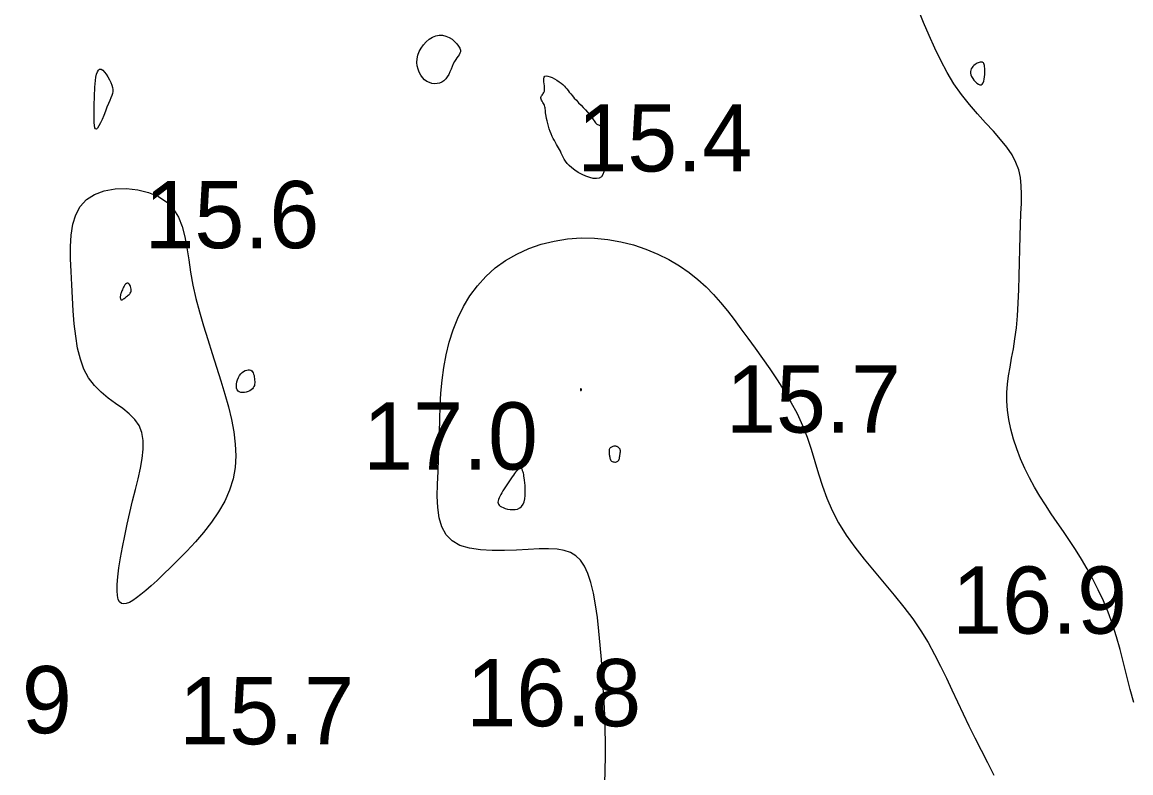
# Model space of a CAD drawing. Extents: x 3040093 to 3056816, y 408076 to 509144.
# Drawn here: x 3046301 to 3046383.5, y 435293.6 to 435349.4 of the extents above; entities that cross this region are included whole.
import ezdxf

# ---------------------------------------------------------------- set-up
doc = ezdxf.new("R2010")
doc.units = 0
doc.layers.add('V-CHAN-CONT-EL17', color=7, linetype='Continuous')
doc.layers.add('V-TOPO-SOUN-0610', color=7, linetype='Continuous')

msp = doc.modelspace()

# ---------------------------------------------------------------- linework, layer by layer
at = {"layer": 'V-CHAN-CONT-EL17'}
for points in [[(3046383.685, 435298.801), (3046383.403, 435299.772), (3046383.149, 435300.762), (3046382.907, 435301.758), (3046382.661, 435302.744), (3046382.396, 435303.705), (3046382.1, 435304.63), (3046381.771, 435305.519), (3046381.415, 435306.372), (3046381.034, 435307.192), (3046380.632, 435307.982), (3046380.213, 435308.743), (3046379.78, 435309.476), (3046379.336, 435310.186), (3046378.886, 435310.873), (3046378.433, 435311.543), (3046377.982, 435312.201), (3046377.537, 435312.854), (3046377.104, 435313.507), (3046376.685, 435314.165), (3046376.287, 435314.834), (3046375.912, 435315.52), (3046375.567, 435316.226), (3046375.253, 435316.948), (3046374.974, 435317.678), (3046374.734, 435318.411), (3046374.536, 435319.139), (3046374.384, 435319.856), (3046374.28, 435320.554), (3046374.228, 435321.228), (3046374.23, 435321.873), (3046374.277, 435322.501), (3046374.359, 435323.125), (3046374.465, 435323.76), (3046374.587, 435324.419), (3046374.714, 435325.118), (3046374.834, 435325.869), (3046374.94, 435326.686), (3046375.021, 435327.579), (3046375.082, 435328.533), (3046375.126, 435329.527), (3046375.157, 435330.54), (3046375.18, 435331.554), (3046375.2, 435332.546), (3046375.222, 435333.497), (3046375.248, 435334.386), (3046375.282, 435335.199), (3046375.312, 435335.941), (3046375.324, 435336.624), (3046375.304, 435337.26), (3046375.237, 435337.859), (3046375.11, 435338.434), (3046374.909, 435338.995), (3046374.619, 435339.554), (3046374.233, 435340.121), (3046373.763, 435340.704), (3046373.23, 435341.307), (3046372.652, 435341.937), (3046372.05, 435342.599), (3046371.442, 435343.299), (3046370.849, 435344.043), (3046370.29, 435344.836), (3046369.778, 435345.681), (3046369.309, 435346.571), (3046368.869, 435347.497), (3046368.45, 435348.448), (3046368.038, 435349.416), (3046367.623, 435350.391)], [(3046344.312, 435292.759), (3046344.353, 435293.782), (3046344.37, 435294.799), (3046344.368, 435295.812), (3046344.348, 435296.826), (3046344.312, 435297.843), (3046344.264, 435298.867), (3046344.204, 435299.901), (3046344.136, 435300.95), (3046344.061, 435302.012), (3046343.976, 435303.073), (3046343.878, 435304.116), (3046343.763, 435305.121), (3046343.628, 435306.071), (3046343.469, 435306.947), (3046343.283, 435307.731), (3046343.066, 435308.405), (3046342.814, 435308.955), (3046342.519, 435309.39), (3046342.175, 435309.72), (3046341.772, 435309.959), (3046341.304, 435310.118), (3046340.762, 435310.209), (3046340.138, 435310.245), (3046339.426, 435310.238), (3046338.623, 435310.201), (3046337.755, 435310.154), (3046336.853, 435310.118), (3046335.949, 435310.113), (3046335.075, 435310.161), (3046334.263, 435310.282), (3046333.545, 435310.498), (3046332.951, 435310.829), (3046332.506, 435311.289), (3046332.196, 435311.87), (3046331.999, 435312.554), (3046331.893, 435313.325), (3046331.858, 435314.168), (3046331.871, 435315.066), (3046331.91, 435316.002), (3046331.954, 435316.961), (3046331.986, 435317.929), (3046332.01, 435318.901), (3046332.036, 435319.874), (3046332.072, 435320.847), (3046332.129, 435321.817), (3046332.216, 435322.781), (3046332.341, 435323.737), (3046332.514, 435324.684), (3046332.744, 435325.617), (3046333.034, 435326.529), (3046333.386, 435327.414), (3046333.802, 435328.263), (3046334.285, 435329.068), (3046334.838, 435329.822), (3046335.461, 435330.517), (3046336.159, 435331.145), (3046336.93, 435331.699), (3046337.766, 435332.178), (3046338.657, 435332.578), (3046339.591, 435332.9), (3046340.559, 435333.141), (3046341.548, 435333.3), (3046342.548, 435333.375), (3046343.548, 435333.365), (3046344.539, 435333.27), (3046345.512, 435333.096), (3046346.46, 435332.85), (3046347.377, 435332.54), (3046348.256, 435332.174), (3046349.089, 435331.759), (3046349.869, 435331.302), (3046350.59, 435330.811), (3046351.248, 435330.292), (3046351.851, 435329.746), (3046352.41, 435329.174), (3046352.937, 435328.575), (3046353.444, 435327.949), (3046353.942, 435327.296), (3046354.442, 435326.616), (3046354.957, 435325.909), (3046355.494, 435325.175), (3046356.045, 435324.416), (3046356.599, 435323.633), (3046357.146, 435322.829), (3046357.673, 435322.004), (3046358.17, 435321.162), (3046358.625, 435320.303), (3046359.027, 435319.429), (3046359.371, 435318.543), (3046359.671, 435317.646), (3046359.948, 435316.741), (3046360.223, 435315.83), (3046360.516, 435314.916), (3046360.847, 435314), (3046361.239, 435313.084), (3046361.71, 435312.172), (3046362.274, 435311.265), (3046362.918, 435310.362), (3046363.619, 435309.464), (3046364.356, 435308.57), (3046365.107, 435307.68), (3046365.851, 435306.793), (3046366.566, 435305.908), (3046367.23, 435305.026), (3046367.828, 435304.146), (3046368.366, 435303.267), (3046368.855, 435302.388), (3046369.306, 435301.508), (3046369.732, 435300.628), (3046370.144, 435299.746), (3046370.552, 435298.861), (3046370.97, 435297.972), (3046371.405, 435297.079), (3046371.856, 435296.18), (3046372.319, 435295.27), (3046372.788, 435294.348), (3046373.26, 435293.411)]]:
    msp.add_lwpolyline(points, dxfattribs=at)
for points in [[(3046330.518, 435347.235), (3046330.658, 435347.498), (3046330.83, 435347.746), (3046331.03, 435347.97), (3046331.252, 435348.162), (3046331.491, 435348.315), (3046331.741, 435348.421), (3046331.995, 435348.471), (3046332.249, 435348.46), (3046332.497, 435348.396), (3046332.733, 435348.29), (3046332.951, 435348.153), (3046333.145, 435347.993), (3046333.31, 435347.824), (3046333.439, 435347.654), (3046333.527, 435347.494), (3046333.57, 435347.353), (3046333.572, 435347.228), (3046333.542, 435347.112), (3046333.485, 435347.001), (3046333.408, 435346.889), (3046333.319, 435346.77), (3046333.225, 435346.639), (3046333.131, 435346.49), (3046333.044, 435346.32), (3046332.961, 435346.133), (3046332.879, 435345.938), (3046332.794, 435345.74), (3046332.702, 435345.547), (3046332.6, 435345.366), (3046332.484, 435345.204), (3046332.35, 435345.068), (3046332.196, 435344.963), (3046332.025, 435344.892), (3046331.842, 435344.853), (3046331.652, 435344.848), (3046331.459, 435344.874), (3046331.269, 435344.934), (3046331.085, 435345.025), (3046330.913, 435345.15), (3046330.757, 435345.305), (3046330.621, 435345.489), (3046330.508, 435345.697), (3046330.422, 435345.926), (3046330.367, 435346.171), (3046330.345, 435346.429), (3046330.361, 435346.695), (3046330.418, 435346.965)], [(3046372.405, 435344.825), (3046372.466, 435344.92), (3046372.512, 435345.048), (3046372.545, 435345.2), (3046372.567, 435345.366), (3046372.58, 435345.538), (3046372.585, 435345.706), (3046372.585, 435345.861), (3046372.581, 435345.996), (3046372.573, 435346.112), (3046372.56, 435346.208), (3046372.542, 435346.286), (3046372.519, 435346.349), (3046372.489, 435346.396), (3046372.453, 435346.43), (3046372.409, 435346.453), (3046372.358, 435346.464), (3046372.3, 435346.465), (3046372.236, 435346.456), (3046372.167, 435346.438), (3046372.094, 435346.41), (3046372.018, 435346.372), (3046371.94, 435346.326), (3046371.862, 435346.272), (3046371.783, 435346.209), (3046371.709, 435346.137), (3046371.642, 435346.057), (3046371.586, 435345.967), (3046371.545, 435345.869), (3046371.524, 435345.76), (3046371.524, 435345.642), (3046371.552, 435345.514), (3046371.607, 435345.377), (3046371.687, 435345.237), (3046371.784, 435345.103), (3046371.894, 435344.98), (3046372.009, 435344.879), (3046372.123, 435344.805), (3046372.231, 435344.767), (3046372.327, 435344.772)], [(3046306.335, 435343.16), (3046306.337, 435343.342), (3046306.339, 435343.506), (3046306.341, 435343.66), (3046306.344, 435343.813), (3046306.349, 435343.974), (3046306.356, 435344.15), (3046306.366, 435344.351), (3046306.38, 435344.582), (3046306.399, 435344.831), (3046306.426, 435345.084), (3046306.462, 435345.329), (3046306.509, 435345.55), (3046306.569, 435345.733), (3046306.644, 435345.865), (3046306.736, 435345.931), (3046306.845, 435345.922), (3046306.966, 435345.846), (3046307.095, 435345.717), (3046307.224, 435345.548), (3046307.349, 435345.353), (3046307.463, 435345.145), (3046307.561, 435344.936), (3046307.637, 435344.741), (3046307.685, 435344.569), (3046307.707, 435344.415), (3046307.705, 435344.27), (3046307.68, 435344.125), (3046307.634, 435343.971), (3046307.569, 435343.8), (3046307.487, 435343.603), (3046307.39, 435343.37), (3046307.279, 435343.098), (3046307.16, 435342.8), (3046307.036, 435342.494), (3046306.911, 435342.197), (3046306.79, 435341.928), (3046306.677, 435341.705), (3046306.576, 435341.545), (3046306.492, 435341.466), (3046306.428, 435341.481), (3046306.383, 435341.578), (3046306.352, 435341.741), (3046306.335, 435341.952), (3046306.327, 435342.196), (3046306.325, 435342.455), (3046306.328, 435342.713), (3046306.332, 435342.952)], [(3046339.574, 435343.894), (3046339.606, 435343.948), (3046339.649, 435344.003), (3046339.697, 435344.061), (3046339.745, 435344.127), (3046339.789, 435344.204), (3046339.822, 435344.296), (3046339.839, 435344.407), (3046339.837, 435344.539), (3046339.822, 435344.685), (3046339.8, 435344.838), (3046339.78, 435344.988), (3046339.77, 435345.129), (3046339.775, 435345.252), (3046339.805, 435345.348), (3046339.866, 435345.41), (3046339.963, 435345.431), (3046340.092, 435345.416), (3046340.243, 435345.37), (3046340.41, 435345.3), (3046340.585, 435345.21), (3046340.758, 435345.107), (3046340.924, 435344.997), (3046341.073, 435344.886), (3046341.2, 435344.779), (3046341.308, 435344.673), (3046341.405, 435344.568), (3046341.494, 435344.459), (3046341.583, 435344.345), (3046341.676, 435344.223), (3046341.781, 435344.091), (3046341.903, 435343.946), (3046342.045, 435343.786), (3046342.204, 435343.615), (3046342.373, 435343.436), (3046342.548, 435343.254), (3046342.721, 435343.072), (3046342.888, 435342.895), (3046343.042, 435342.726), (3046343.176, 435342.569), (3046343.288, 435342.428), (3046343.38, 435342.302), (3046343.454, 435342.192), (3046343.516, 435342.096), (3046343.57, 435342.013), (3046343.62, 435341.944), (3046343.669, 435341.888), (3046343.723, 435341.844), (3046343.783, 435341.81), (3046343.848, 435341.782), (3046343.917, 435341.754), (3046343.986, 435341.722), (3046344.054, 435341.678), (3046344.116, 435341.619), (3046344.172, 435341.538), (3046344.218, 435341.43), (3046344.254, 435341.291), (3046344.279, 435341.122), (3046344.296, 435340.927), (3046344.306, 435340.708), (3046344.312, 435340.468), (3046344.316, 435340.211), (3046344.319, 435339.938), (3046344.324, 435339.654), (3046344.33, 435339.363), (3046344.333, 435339.071), (3046344.325, 435338.789), (3046344.302, 435338.525), (3046344.254, 435338.288), (3046344.177, 435338.088), (3046344.064, 435337.933), (3046343.907, 435337.832), (3046343.704, 435337.792), (3046343.463, 435337.807), (3046343.195, 435337.868), (3046342.912, 435337.968), (3046342.625, 435338.099), (3046342.346, 435338.25), (3046342.087, 435338.416), (3046341.858, 435338.586), (3046341.668, 435338.755), (3046341.514, 435338.921), (3046341.391, 435339.082), (3046341.292, 435339.239), (3046341.211, 435339.392), (3046341.143, 435339.54), (3046341.081, 435339.682), (3046341.019, 435339.819), (3046340.952, 435339.951), (3046340.88, 435340.079), (3046340.805, 435340.207), (3046340.727, 435340.336), (3046340.648, 435340.471), (3046340.567, 435340.613), (3046340.487, 435340.766), (3046340.408, 435340.931), (3046340.331, 435341.111), (3046340.258, 435341.302), (3046340.189, 435341.499), (3046340.125, 435341.698), (3046340.068, 435341.895), (3046340.018, 435342.084), (3046339.977, 435342.262), (3046339.946, 435342.423), (3046339.925, 435342.564), (3046339.912, 435342.687), (3046339.904, 435342.796), (3046339.898, 435342.892), (3046339.892, 435342.979), (3046339.882, 435343.06), (3046339.865, 435343.139), (3046339.839, 435343.217), (3046339.803, 435343.298), (3046339.758, 435343.38), (3046339.71, 435343.463), (3046339.662, 435343.544), (3046339.619, 435343.624), (3046339.584, 435343.7), (3046339.563, 435343.771), (3046339.559, 435343.836)], [(3046309.397, 435314.646), (3046309.597, 435315.458), (3046309.77, 435316.235), (3046309.9, 435316.972), (3046309.971, 435317.664), (3046309.967, 435318.304), (3046309.872, 435318.889), (3046309.67, 435319.412), (3046309.351, 435319.873), (3046308.936, 435320.287), (3046308.451, 435320.676), (3046307.923, 435321.06), (3046307.379, 435321.459), (3046306.846, 435321.895), (3046306.35, 435322.388), (3046305.918, 435322.957), (3046305.57, 435323.619), (3046305.302, 435324.366), (3046305.1, 435325.185), (3046304.952, 435326.062), (3046304.847, 435326.985), (3046304.772, 435327.939), (3046304.714, 435328.913), (3046304.663, 435329.893), (3046304.61, 435330.865), (3046304.571, 435331.816), (3046304.566, 435332.73), (3046304.614, 435333.592), (3046304.736, 435334.387), (3046304.952, 435335.102), (3046305.281, 435335.72), (3046305.745, 435336.228), (3046306.352, 435336.613), (3046307.076, 435336.875), (3046307.878, 435337.017), (3046308.721, 435337.043), (3046309.567, 435336.955), (3046310.378, 435336.755), (3046311.117, 435336.448), (3046311.745, 435336.035), (3046312.236, 435335.522), (3046312.605, 435334.915), (3046312.876, 435334.226), (3046313.076, 435333.463), (3046313.23, 435332.636), (3046313.363, 435331.753), (3046313.502, 435330.826), (3046313.671, 435329.863), (3046313.89, 435328.874), (3046314.154, 435327.864), (3046314.452, 435326.842), (3046314.772, 435325.813), (3046315.105, 435324.784), (3046315.437, 435323.761), (3046315.759, 435322.751), (3046316.059, 435321.761), (3046316.326, 435320.796), (3046316.55, 435319.855), (3046316.72, 435318.936), (3046316.827, 435318.038), (3046316.859, 435317.16), (3046316.807, 435316.298), (3046316.659, 435315.452), (3046316.407, 435314.619), (3046316.044, 435313.799), (3046315.586, 435312.997), (3046315.055, 435312.218), (3046314.472, 435311.468), (3046313.856, 435310.753), (3046313.23, 435310.078), (3046312.614, 435309.45), (3046312.03, 435308.873), (3046311.493, 435308.353), (3046311.006, 435307.89), (3046310.565, 435307.483), (3046310.167, 435307.131), (3046309.809, 435306.834), (3046309.488, 435306.59), (3046309.201, 435306.399), (3046308.945, 435306.26), (3046308.718, 435306.174), (3046308.521, 435306.146), (3046308.354, 435306.183), (3046308.22, 435306.293), (3046308.12, 435306.482), (3046308.055, 435306.758), (3046308.028, 435307.126), (3046308.038, 435307.596), (3046308.088, 435308.168), (3046308.173, 435308.832), (3046308.289, 435309.571), (3046308.432, 435310.367), (3046308.597, 435311.205), (3046308.781, 435312.068), (3046308.979, 435312.94), (3046309.186, 435313.804)], [(3046308.379, 435328.766), (3046308.418, 435328.779), (3046308.463, 435328.801), (3046308.513, 435328.833), (3046308.567, 435328.871), (3046308.624, 435328.914), (3046308.683, 435328.96), (3046308.744, 435329.008), (3046308.804, 435329.055), (3046308.864, 435329.104), (3046308.92, 435329.154), (3046308.971, 435329.208), (3046309.014, 435329.267), (3046309.049, 435329.331), (3046309.072, 435329.402), (3046309.082, 435329.481), (3046309.078, 435329.569), (3046309.06, 435329.661), (3046309.032, 435329.752), (3046308.994, 435329.837), (3046308.948, 435329.911), (3046308.896, 435329.968), (3046308.841, 435330.004), (3046308.784, 435330.013), (3046308.726, 435329.991), (3046308.67, 435329.944), (3046308.614, 435329.875), (3046308.561, 435329.792), (3046308.511, 435329.7), (3046308.466, 435329.605), (3046308.425, 435329.513), (3046308.389, 435329.429), (3046308.36, 435329.358), (3046308.336, 435329.299), (3046308.318, 435329.249), (3046308.303, 435329.206), (3046308.293, 435329.168), (3046308.285, 435329.132), (3046308.28, 435329.095), (3046308.276, 435329.056), (3046308.273, 435329.013), (3046308.272, 435328.967), (3046308.273, 435328.92), (3046308.278, 435328.876), (3046308.287, 435328.836), (3046308.3, 435328.802), (3046308.32, 435328.778), (3046308.346, 435328.765)], [(3046316.963, 435322.078), (3046316.923, 435322.202), (3046316.908, 435322.346), (3046316.915, 435322.503), (3046316.943, 435322.666), (3046316.991, 435322.829), (3046317.056, 435322.985), (3046317.138, 435323.128), (3046317.233, 435323.252), (3046317.338, 435323.355), (3046317.45, 435323.437), (3046317.565, 435323.499), (3046317.679, 435323.539), (3046317.788, 435323.557), (3046317.889, 435323.554), (3046317.978, 435323.528), (3046318.052, 435323.48), (3046318.111, 435323.413), (3046318.158, 435323.33), (3046318.194, 435323.235), (3046318.221, 435323.13), (3046318.24, 435323.021), (3046318.254, 435322.908), (3046318.263, 435322.797), (3046318.269, 435322.69), (3046318.27, 435322.588), (3046318.263, 435322.49), (3046318.246, 435322.398), (3046318.215, 435322.31), (3046318.169, 435322.227), (3046318.104, 435322.149), (3046318.018, 435322.076), (3046317.91, 435322.009), (3046317.784, 435321.951), (3046317.647, 435321.905), (3046317.507, 435321.875), (3046317.368, 435321.864), (3046317.238, 435321.875), (3046317.123, 435321.913), (3046317.03, 435321.98)], [(3046342.58, 435322.075), (3046342.58, 435322.087), (3046342.578, 435322.099), (3046342.575, 435322.11), (3046342.571, 435322.121), (3046342.566, 435322.13), (3046342.56, 435322.138), (3046342.554, 435322.143), (3046342.547, 435322.146), (3046342.541, 435322.147), (3046342.534, 435322.145), (3046342.527, 435322.141), (3046342.521, 435322.136), (3046342.516, 435322.129), (3046342.512, 435322.12), (3046342.509, 435322.11), (3046342.507, 435322.098), (3046342.506, 435322.086), (3046342.507, 435322.074), (3046342.509, 435322.062), (3046342.512, 435322.05), (3046342.516, 435322.04), (3046342.521, 435322.032), (3046342.527, 435322.027), (3046342.534, 435322.024), (3046342.541, 435322.024), (3046342.549, 435322.026), (3046342.557, 435322.03), (3046342.564, 435322.036), (3046342.57, 435322.044), (3046342.575, 435322.054), (3046342.578, 435322.064)], [(3046344.871, 435316.743), (3046344.929, 435316.719), (3046344.992, 435316.705), (3046345.057, 435316.699), (3046345.122, 435316.703), (3046345.184, 435316.716), (3046345.241, 435316.737), (3046345.29, 435316.767), (3046345.33, 435316.806), (3046345.361, 435316.851), (3046345.385, 435316.902), (3046345.402, 435316.956), (3046345.415, 435317.013), (3046345.424, 435317.07), (3046345.431, 435317.127), (3046345.438, 435317.181), (3046345.444, 435317.231), (3046345.451, 435317.277), (3046345.458, 435317.32), (3046345.464, 435317.36), (3046345.47, 435317.398), (3046345.475, 435317.433), (3046345.478, 435317.467), (3046345.479, 435317.5), (3046345.478, 435317.532), (3046345.475, 435317.563), (3046345.47, 435317.593), (3046345.461, 435317.623), (3046345.45, 435317.652), (3046345.436, 435317.68), (3046345.418, 435317.708), (3046345.396, 435317.735), (3046345.37, 435317.762), (3046345.341, 435317.787), (3046345.308, 435317.811), (3046345.271, 435317.832), (3046345.23, 435317.85), (3046345.186, 435317.864), (3046345.139, 435317.873), (3046345.088, 435317.878), (3046345.034, 435317.876), (3046344.979, 435317.869), (3046344.923, 435317.857), (3046344.869, 435317.838), (3046344.817, 435317.815), (3046344.77, 435317.787), (3046344.729, 435317.753), (3046344.695, 435317.715), (3046344.67, 435317.672), (3046344.652, 435317.624), (3046344.642, 435317.573), (3046344.637, 435317.517), (3046344.637, 435317.459), (3046344.64, 435317.397), (3046344.646, 435317.332), (3046344.653, 435317.265), (3046344.661, 435317.196), (3046344.67, 435317.127), (3046344.682, 435317.058), (3046344.697, 435316.991), (3046344.717, 435316.928), (3046344.744, 435316.871), (3046344.778, 435316.82), (3046344.82, 435316.777)], [(3046336.907, 435313.252), (3046337.081, 435313.205), (3046337.269, 435313.172), (3046337.463, 435313.157), (3046337.653, 435313.167), (3046337.834, 435313.206), (3046337.997, 435313.281), (3046338.133, 435313.396), (3046338.238, 435313.555), (3046338.313, 435313.751), (3046338.362, 435313.974), (3046338.39, 435314.214), (3046338.4, 435314.463), (3046338.397, 435314.711), (3046338.384, 435314.948), (3046338.366, 435315.164), (3046338.346, 435315.353), (3046338.326, 435315.514), (3046338.304, 435315.651), (3046338.283, 435315.765), (3046338.262, 435315.86), (3046338.241, 435315.939), (3046338.222, 435316.003), (3046338.205, 435316.055), (3046338.189, 435316.098), (3046338.174, 435316.133), (3046338.16, 435316.161), (3046338.147, 435316.183), (3046338.132, 435316.199), (3046338.117, 435316.211), (3046338.1, 435316.22), (3046338.081, 435316.226), (3046338.059, 435316.23), (3046338.033, 435316.23), (3046338.003, 435316.224), (3046337.967, 435316.21), (3046337.926, 435316.186), (3046337.878, 435316.149), (3046337.822, 435316.098), (3046337.758, 435316.029), (3046337.686, 435315.943), (3046337.606, 435315.839), (3046337.519, 435315.722), (3046337.427, 435315.593), (3046337.332, 435315.454), (3046337.233, 435315.308), (3046337.133, 435315.158), (3046337.032, 435315.006), (3046336.933, 435314.855), (3046336.836, 435314.705), (3046336.743, 435314.558), (3046336.657, 435314.415), (3046336.579, 435314.278), (3046336.511, 435314.147), (3046336.454, 435314.025), (3046336.411, 435313.913), (3046336.383, 435313.811), (3046336.371, 435313.718), (3046336.378, 435313.634), (3046336.406, 435313.558), (3046336.455, 435313.488), (3046336.528, 435313.423), (3046336.627, 435313.363), (3046336.753, 435313.306)]]:
    msp.add_lwpolyline(points, close=True, dxfattribs=at)

# ---------------------------------------------------------------- texts
at = {"layer": 'V-TOPO-SOUN-0610'}
for s, p in [('15.4 ', (3046342.273, 435338.32)), ('15.6 ', (3046310.063, 435332.61)), ('15.7 ', (3046353.333, 435318.89)), ('17.0 ', (3046326.333, 435316.14)), ('16.9 ', (3046370.163, 435303.93)), ('16.8 ', (3046334.013, 435297.04)), ('15.9 ', (3046291.653, 435296.52)), ('15.7 ', (3046312.653, 435295.7))]:
    msp.add_text(s, height=5, dxfattribs=at).set_placement(p)

doc.saveas('drawing.dxf')
